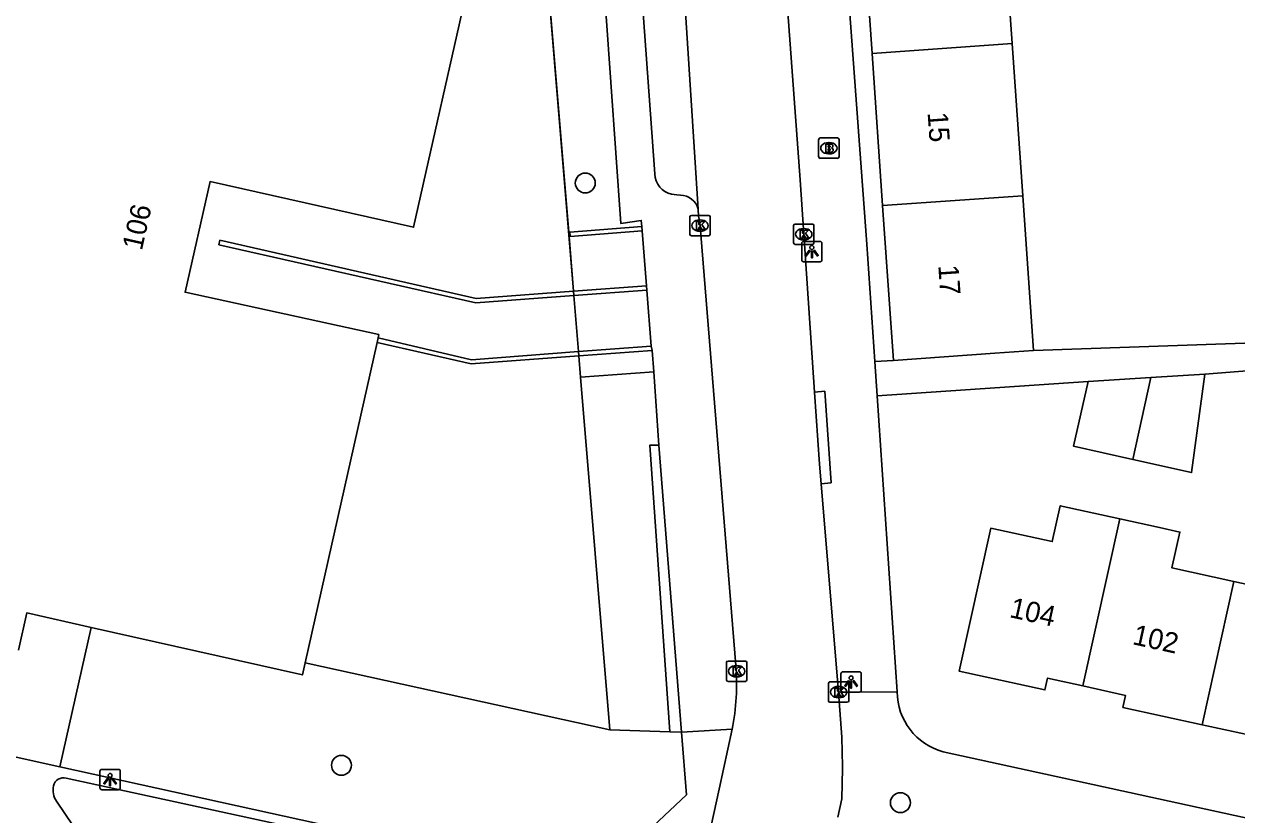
# Model space of a CAD drawing. Extents: x 162172 to 163187, y 382874 to 383684.
# Drawn here: x 162685.5 to 162745.1, y 383167.1 to 383206 of the extents above; entities that cross this region are included whole.
import ezdxf

# ---------------------------------------------------------------- set-up
doc = ezdxf.new("R2010")
doc.units = 0
for name, color, linetype in [('IMGEO_Berm_groen', 7, 'Continuous'), ('IMGEO_Boom', 7, 'Continuous'), ('IMGEO_Brandkraan', 7, 'Continuous'), ('IMGEO_Groenvoorziening', 7, 'Continuous'), ('IMGEO_Haag', 7, 'Continuous'), ('IMGEO_Hek', 7, 'Continuous'), ('IMGEO_Kolk', 7, 'Continuous'), ('IMGEO_Lichtpunt', 7, 'Continuous'), ('IMGEO_Muur', 7, 'Continuous'), ('IMGEO_Pand', 7, 'Continuous'), ('IMGEO_Pand_nummerreeks', 7, 'Continuous'), ('IMGEO_Rijbaan_lokaal_open', 7, 'Continuous'), ('IMGEO_Voetpad_open', 7, 'Continuous')]:
    doc.layers.add(name, color=color, linetype=linetype)

msp = doc.modelspace()

# ---------------------------------------------------------------- linework, layer by layer
at = {"layer": 'IMGEO_Berm_groen'}
for points in [[(162712.883, 383188.659), (162714.318, 383171.307)], [(162716.729, 383185.316), (162716.279, 383185.309), (162717.264, 383171.207)]]:
    msp.add_lwpolyline(points, dxfattribs=at)
at = {"layer": 'IMGEO_Boom'}
for centre in [(162713.11, 383198.203), (162701.128, 383169.567), (162728.595, 383167.73)]:
    msp.add_circle(centre, 0.489, dxfattribs=at)
at = {"layer": 'IMGEO_Brandkraan'}
for p, q in [((162724.653, 383200.417), (162725.505, 383200.417)), ((162724.578, 383199.491), (162724.578, 383200.343)), ((162725.066, 383200.197), (162725.091, 383200.197)), ((162725.579, 383200.343), (162725.579, 383199.491)), ((162725.505, 383199.417), (162724.653, 383199.417)), ((162725.089, 383199.637), (162725.064, 383199.637))]:
    msp.add_line(p, q, dxfattribs=at)
for points in [[(162724.653, 383200.417), (162725.505, 383200.417)], [(162724.578, 383199.491), (162724.578, 383200.343)], [(162724.926, 383200.117), (162724.926, 383199.717), (162725.139, 383199.717)], [(162725.157, 383200.117), (162724.926, 383200.117)], [(162725.105, 383200.036), (162725.051, 383200.036), (162725.051, 383199.96)], [(162725.051, 383199.96), (162725.104, 383199.96)], [(162725.113, 383199.884), (162725.051, 383199.884), (162725.051, 383199.803)], [(162725.051, 383199.803), (162725.113, 383199.803)], [(162725.579, 383200.343), (162725.579, 383199.491)], [(162725.505, 383199.417), (162724.653, 383199.417)]]:
    msp.add_lwpolyline(points, dxfattribs=at)
for centre, radius, start, end in [((162724.655, 383200.341), 0.0765, 91.55205, 178.44795), ((162724.655, 383200.341), 0.0765, 91.55205, 178.44795), ((162725.503, 383200.341), 0.0765, 1.55205, 88.44795), ((162725.503, 383200.341), 0.0765, 1.55205, 88.44795), ((162725.106, 383199.998), 0.0379, 267.82845, 90.93552), ((162725.114, 383199.843), 0.0404, 269.87594, 90.50774), ((162725.161, 383199.972), 0.145, 59.4692, 91.53667), ((162725.186, 383200.019), 0.0922, 285.51372, 58.15012), ((162725.191, 383199.827), 0.105, 301.31148, 78.98903), ((162724.655, 383199.493), 0.0765, 181.55205, 268.44795), ((162724.655, 383199.493), 0.0765, 181.55205, 268.44795), ((162725.145, 383199.968), 0.251, 268.66757, 293.53466), ((162725.503, 383199.493), 0.0765, 271.55205, 358.44795), ((162725.503, 383199.493), 0.0765, 271.55205, 358.44795)]:
    msp.add_arc(centre, radius, start, end, dxfattribs=at)
for centre, major_axis, ratio, start_param, end_param in [((162725.065, 383199.917), (-0.387, 0.002), 0.722429, 4.712389, 7.853982), ((162725.09, 383199.917), (-0.39, 0.002), 0.717154, 1.570796, 4.712389)]:
    msp.add_ellipse(centre, major_axis=major_axis, ratio=ratio, start_param=start_param, end_param=end_param, dxfattribs=at)
at = {"layer": 'IMGEO_Groenvoorziening'}
msp.add_lwpolyline([(162712.311, 383195.573), (162709.753, 383226.486), (162692.642, 383246.796), (162622.24, 383184.334), (162683.702, 383170.501), (162683.655, 383170.289)], dxfattribs=at)
at = {"layer": 'IMGEO_Haag'}
for points in [[(162687.285, 383169.49), (162688.833, 383176.346)], [(162714.318, 383171.307), (162699.343, 383174.603)], [(162717.264, 383171.207), (162714.318, 383171.307)], [(162717.838, 383171.191), (162717.264, 383171.207)]]:
    msp.add_lwpolyline(points, dxfattribs=at)
at = {"layer": 'IMGEO_Hek'}
for points in [[(162683.702, 383170.501), (162622.24, 383184.334), (162692.642, 383246.796), (162709.753, 383226.486), (162712.533, 383192.884)], [(162712.55, 383192.673), (162712.779, 383189.911)], [(162712.796, 383189.705), (162712.883, 383188.659), (162714.318, 383171.307)], [(162699.343, 383174.603), (162714.318, 383171.307)]]:
    msp.add_lwpolyline(points, dxfattribs=at)
at = {"layer": 'IMGEO_Kolk'}
for p, q in [((162718.249, 383195.685), (162718.249, 383196.537)), ((162718.324, 383196.611), (162719.176, 383196.611)), ((162718.737, 383196.391), (162718.762, 383196.391)), ((162719.25, 383196.537), (162719.25, 383195.685)), ((162719.176, 383195.611), (162718.324, 383195.611)), ((162718.76, 383195.831), (162718.735, 383195.831)), ((162723.347, 383195.26), (162723.347, 383196.112)), ((162723.422, 383196.186), (162724.274, 383196.186)), ((162723.835, 383195.966), (162723.86, 383195.966)), ((162724.348, 383196.112), (162724.348, 383195.26)), ((162724.274, 383195.186), (162723.422, 383195.186)), ((162723.858, 383195.406), (162723.833, 383195.406)), ((162720.048, 383173.769), (162720.048, 383174.621)), ((162720.123, 383174.695), (162720.975, 383174.695)), ((162720.536, 383174.475), (162720.561, 383174.475)), ((162721.049, 383174.621), (162721.049, 383173.769)), ((162720.975, 383173.695), (162720.123, 383173.695)), ((162720.559, 383173.915), (162720.534, 383173.915)), ((162725.057, 383172.741), (162725.057, 383173.593)), ((162725.132, 383173.667), (162725.984, 383173.667)), ((162726.058, 383173.593), (162726.058, 383172.741)), ((162725.545, 383173.447), (162725.57, 383173.447)), ((162725.984, 383172.667), (162725.132, 383172.667)), ((162725.568, 383172.887), (162725.543, 383172.887))]:
    msp.add_line(p, q, dxfattribs=at)
for points in [[(162718.249, 383195.685), (162718.249, 383196.537)], [(162718.324, 383196.611), (162719.176, 383196.611)], [(162718.57, 383196.311), (162718.693, 383196.311), (162718.693, 383196.16), (162718.823, 383196.311), (162718.987, 383196.311), (162718.841, 383196.16), (162718.994, 383195.911), (162718.842, 383195.911), (162718.757, 383196.075), (162718.693, 383196.008), (162718.693, 383195.911), (162718.57, 383195.911), (162718.57, 383196.311)], [(162719.25, 383196.537), (162719.25, 383195.685)], [(162719.176, 383195.611), (162718.324, 383195.611)], [(162723.347, 383195.26), (162723.347, 383196.112)], [(162723.422, 383196.186), (162724.274, 383196.186)], [(162723.668, 383195.886), (162723.791, 383195.886), (162723.791, 383195.735), (162723.921, 383195.886), (162724.085, 383195.886), (162723.939, 383195.735), (162724.092, 383195.486), (162723.94, 383195.486), (162723.855, 383195.65), (162723.791, 383195.583), (162723.791, 383195.486), (162723.668, 383195.486), (162723.668, 383195.886)], [(162724.348, 383196.112), (162724.348, 383195.26)], [(162724.274, 383195.186), (162723.422, 383195.186)], [(162720.048, 383173.769), (162720.048, 383174.621)], [(162720.123, 383174.695), (162720.975, 383174.695)], [(162720.369, 383174.395), (162720.492, 383174.395), (162720.492, 383174.244), (162720.622, 383174.395), (162720.786, 383174.395), (162720.64, 383174.244), (162720.793, 383173.995), (162720.641, 383173.995), (162720.556, 383174.159), (162720.492, 383174.092), (162720.492, 383173.995), (162720.369, 383173.995), (162720.369, 383174.395)], [(162721.049, 383174.621), (162721.049, 383173.769)], [(162720.975, 383173.695), (162720.123, 383173.695)], [(162725.057, 383172.741), (162725.057, 383173.593)], [(162725.132, 383173.667), (162725.984, 383173.667)], [(162726.058, 383173.593), (162726.058, 383172.741)], [(162725.378, 383173.367), (162725.501, 383173.367), (162725.501, 383173.216), (162725.631, 383173.367), (162725.795, 383173.367), (162725.649, 383173.216), (162725.802, 383172.967), (162725.65, 383172.967), (162725.565, 383173.131), (162725.501, 383173.064), (162725.501, 383172.967), (162725.378, 383172.967), (162725.378, 383173.367)], [(162725.984, 383172.667), (162725.132, 383172.667)]]:
    msp.add_lwpolyline(points, dxfattribs=at)
for centre, start, end in [((162718.326, 383196.535), 91.55205, 178.44795), ((162718.326, 383196.535), 91.55205, 178.44795), ((162719.174, 383196.535), 1.55205, 88.44795), ((162719.174, 383196.535), 1.55205, 88.44795), ((162718.326, 383195.687), 181.55205, 268.44795), ((162718.326, 383195.687), 181.55205, 268.44795), ((162719.174, 383195.687), 271.55205, 358.44795), ((162719.174, 383195.687), 271.55205, 358.44795), ((162723.424, 383196.11), 91.55205, 178.44795), ((162723.424, 383196.11), 91.55205, 178.44795), ((162724.272, 383196.11), 1.55205, 88.44795), ((162724.272, 383196.11), 1.55205, 88.44795), ((162723.424, 383195.262), 181.55205, 268.44795), ((162723.424, 383195.262), 181.55205, 268.44795), ((162724.272, 383195.262), 271.55205, 358.44795), ((162724.272, 383195.262), 271.55205, 358.44795), ((162720.125, 383174.619), 91.55205, 178.44795), ((162720.125, 383174.619), 91.55205, 178.44795), ((162720.973, 383174.619), 1.55205, 88.44795), ((162720.973, 383174.619), 1.55205, 88.44795), ((162720.125, 383173.771), 181.55205, 268.44795), ((162720.125, 383173.771), 181.55205, 268.44795), ((162720.973, 383173.771), 271.55205, 358.44795), ((162720.973, 383173.771), 271.55205, 358.44795), ((162725.134, 383173.591), 91.55205, 178.44795), ((162725.134, 383173.591), 91.55205, 178.44795), ((162725.982, 383173.591), 1.55205, 88.44795), ((162725.982, 383173.591), 1.55205, 88.44795), ((162725.134, 383172.743), 181.55205, 268.44795), ((162725.134, 383172.743), 181.55205, 268.44795), ((162725.982, 383172.743), 271.55205, 358.44795), ((162725.982, 383172.743), 271.55205, 358.44795)]:
    msp.add_arc(centre, 0.0765, start, end, dxfattribs=at)
for centre, major_axis, ratio, start_param, end_param in [((162718.736, 383196.111), (-0.387, 0.002), 0.722429, 4.712389, 7.853982), ((162718.761, 383196.111), (-0.39, 0.002), 0.717154, 1.570796, 4.712389), ((162723.834, 383195.686), (-0.387, 0.002), 0.722429, 4.712389, 7.853982), ((162723.859, 383195.686), (-0.39, 0.002), 0.717154, 1.570796, 4.712389), ((162720.535, 383174.195), (-0.387, 0.002), 0.722429, 4.712389, 7.853982), ((162720.56, 383174.195), (-0.39, 0.002), 0.717154, 1.570796, 4.712389), ((162725.544, 383173.167), (-0.387, 0.002), 0.722429, 4.712389, 7.853982), ((162725.569, 383173.167), (-0.39, 0.002), 0.717154, 1.570796, 4.712389)]:
    msp.add_ellipse(centre, major_axis=major_axis, ratio=ratio, start_param=start_param, end_param=end_param, dxfattribs=at)
at = {"layer": 'IMGEO_Lichtpunt'}
for p, q in [((162723.744, 383195.233), (162723.744, 383194.426)), ((162723.744, 383195.233), (162723.744, 383194.426)), ((162724.646, 383195.328), (162723.838, 383195.328)), ((162724.646, 383195.328), (162723.838, 383195.328)), ((162724.74, 383194.426), (162724.74, 383195.233)), ((162724.74, 383194.426), (162724.74, 383195.233)), ((162723.838, 383194.332), (162724.646, 383194.332)), ((162723.838, 383194.332), (162724.646, 383194.332)), ((162726.576, 383174.164), (162725.768, 383174.164)), ((162726.576, 383174.164), (162725.768, 383174.164)), ((162725.674, 383174.069), (162725.674, 383173.262)), ((162725.674, 383174.069), (162725.674, 383173.262)), ((162726.67, 383173.262), (162726.67, 383174.069)), ((162726.67, 383173.262), (162726.67, 383174.069)), ((162725.768, 383173.168), (162726.576, 383173.168)), ((162725.768, 383173.168), (162726.576, 383173.168)), ((162689.263, 383169.27), (162689.263, 383168.463)), ((162689.263, 383169.27), (162689.263, 383168.463)), ((162690.165, 383169.365), (162689.357, 383169.365)), ((162690.165, 383169.365), (162689.357, 383169.365)), ((162690.259, 383168.463), (162690.259, 383169.27)), ((162690.259, 383168.463), (162690.259, 383169.27)), ((162689.357, 383168.369), (162690.165, 383168.369)), ((162689.357, 383168.369), (162690.165, 383168.369))]:
    msp.add_line(p, q, dxfattribs=at)
for points in [[(162724.118, 383194.897), (162724.157, 383194.869), (162723.969, 383194.607), (162723.931, 383194.634), (162724.118, 383194.897)], [(162724.22, 383194.849), (162724.267, 383194.849), (162724.267, 383194.527), (162724.22, 383194.527), (162724.22, 383194.849)], [(162724.33, 383194.869), (162724.368, 383194.896), (162724.555, 383194.634), (162724.516, 383194.606), (162724.33, 383194.869)], [(162726.048, 383173.733), (162726.087, 383173.705), (162725.899, 383173.443), (162725.861, 383173.47), (162726.048, 383173.733)], [(162726.15, 383173.685), (162726.197, 383173.685), (162726.197, 383173.363), (162726.15, 383173.363), (162726.15, 383173.685)], [(162726.26, 383173.705), (162726.298, 383173.732), (162726.485, 383173.47), (162726.446, 383173.442), (162726.26, 383173.705)], [(162689.637, 383168.934), (162689.676, 383168.906), (162689.488, 383168.644), (162689.45, 383168.671), (162689.637, 383168.934)], [(162689.739, 383168.886), (162689.786, 383168.886), (162689.786, 383168.564), (162689.739, 383168.564), (162689.739, 383168.886)], [(162689.849, 383168.906), (162689.887, 383168.933), (162690.074, 383168.671), (162690.035, 383168.643), (162689.849, 383168.906)]]:
    msp.add_lwpolyline(points, dxfattribs=at)
for centre in [(162724.243, 383195.031), (162726.173, 383173.867), (162689.762, 383169.068)]:
    msp.add_circle(centre, 0.0994, dxfattribs=at)
for centre, start, end in [((162723.838, 383195.233), 90, 180), ((162723.838, 383195.233), 90, 180), ((162724.646, 383195.233), 0, 90), ((162724.646, 383195.233), 0, 90), ((162723.838, 383194.426), 180, 270), ((162723.838, 383194.426), 180, 270), ((162724.646, 383194.426), 270, 0), ((162724.646, 383194.426), 270, 360), ((162725.768, 383174.069), 90, 180), ((162725.768, 383174.069), 90, 180), ((162726.576, 383174.069), 0, 90), ((162726.576, 383174.069), 0, 90), ((162725.768, 383173.262), 180, 270), ((162725.768, 383173.262), 180, 270), ((162726.576, 383173.262), 270, 0), ((162726.576, 383173.262), 270, 360), ((162689.357, 383169.27), 90, 180), ((162689.357, 383169.27), 90, 180), ((162690.165, 383169.27), 0, 90), ((162690.165, 383169.27), 0, 90), ((162689.357, 383168.463), 180, 270), ((162689.357, 383168.463), 180, 270), ((162690.165, 383168.463), 270, 0), ((162690.165, 383168.463), 270, 360)]:
    msp.add_arc(centre, 0.0946, start, end, dxfattribs=at)
at = {"layer": 'IMGEO_Muur'}
for points in [[(162712.365, 383195.577), (162712.354, 383195.785), (162715.885, 383196.064)], [(162715.902, 383195.847), (162712.365, 383195.577)], [(162715.885, 383196.064), (162715.902, 383195.847)], [(162712.55, 383192.673), (162707.728, 383192.311), (162695.111, 383195.165), (162695.161, 383195.389), (162707.748, 383192.524), (162712.533, 383192.884)], [(162712.533, 383192.884), (162716.113, 383193.154)], [(162712.533, 383192.884), (162712.55, 383192.673)], [(162716.13, 383192.941), (162712.55, 383192.673)], [(162716.113, 383193.154), (162716.13, 383192.941)], [(162712.796, 383189.705), (162707.504, 383189.315), (162702.876, 383190.365)], [(162702.926, 383190.59), (162707.515, 383189.513), (162712.779, 383189.911)], [(162712.779, 383189.911), (162716.347, 383190.18)], [(162712.779, 383189.911), (162712.796, 383189.705)], [(162716.396, 383189.971), (162712.796, 383189.705)], [(162716.347, 383190.18), (162716.396, 383189.971)]]:
    msp.add_lwpolyline(points, dxfattribs=at)
at = {"layer": 'IMGEO_Pand'}
for points in [[(162664.728, 383213.788), (162686.39, 383208.994), (162689.896, 383225.323), (162694.037, 383224.407), (162694.755, 383227.42), (162706.999, 383224.669), (162703.484, 383209.059), (162707.405, 383208.175), (162704.673, 383196.025), (162694.672, 383198.273), (162693.448, 383192.829), (162702.962, 383190.749), (162702.926, 383190.59)], [(162733.56, 383212.544), (162734.082, 383205.062)], [(162726.676, 383212.062), (162727.199, 383204.58)], [(162734.082, 383205.062), (162727.199, 383204.58)], [(162727.199, 383204.58), (162727.722, 383197.098)], [(162734.605, 383197.58), (162734.082, 383205.062)], [(162727.722, 383197.098), (162734.605, 383197.58)], [(162734.605, 383197.58), (162735.138, 383189.961)], [(162727.722, 383197.098), (162728.254, 383189.48)], [(162699.343, 383174.603), (162702.876, 383190.365)], [(162702.876, 383190.365), (162702.926, 383190.59)], [(162735.138, 383189.961), (162733.242, 383189.829), (162728.254, 383189.48)], [(162737.819, 383188.434), (162740.904, 383188.634)], [(162743.559, 383188.807), (162742.906, 383183.964), (162740.016, 383184.611)], [(162740.904, 383188.634), (162740.016, 383184.611)], [(162740.904, 383188.634), (162743.559, 383188.807)], [(162740.016, 383184.611), (162737.106, 383185.262), (162737.819, 383188.434)], [(162739.37, 383181.686), (162736.449, 383182.328), (162736.055, 383180.57), (162733.033, 383181.229), (162731.475, 383174.203), (162735.696, 383173.272), (162735.826, 383173.858), (162737.556, 383173.471)], [(162737.556, 383173.471), (162739.37, 383181.686)], [(162739.37, 383181.686), (162741.333, 383181.255), (162742.329, 383181.036), (162741.936, 383179.278), (162744.972, 383178.611)], [(162744.972, 383178.611), (162748.06, 383177.932), (162748.454, 383179.69), (162751.349, 383179.054)], [(162744.972, 383178.611), (162743.416, 383171.565)], [(162688.833, 383176.346), (162685.666, 383177.059), (162685.258, 383175.234)], [(162699.343, 383174.603), (162699.21, 383174.01), (162688.833, 383176.346)], [(162743.416, 383171.565), (162739.53, 383172.414), (162739.658, 383173), (162737.556, 383173.471)], [(162749.536, 383170.842), (162747.817, 383171.218), (162747.689, 383170.632), (162743.416, 383171.565)]]:
    msp.add_lwpolyline(points, dxfattribs=at)
at = {"layer": 'IMGEO_Rijbaan_lokaal_open'}
for points in [[(162716.618, 383222.588), (162717.135, 383219.11), (162717.258, 383217.338), (162717.931, 383208.143), (162718.659, 383196.919)], [(162721.935, 383221.945), (162723.663, 383198.352), (162724.379, 383187.917)], [(162720.508, 383174.468), (162718.735, 383196.282), (162718.681, 383196.574), (162718.659, 383196.919)], [(162724.694, 383183.415), (162724.622, 383184.384), (162724.379, 383187.917)], [(162724.694, 383183.415), (162725.556, 383173.167)], [(162725.556, 383173.167), (162725.711, 383170.959), (162725.756, 383169.512), (162725.753, 383169.405), (162725.709, 383167.926), (162725.521, 383167.025)], [(162717.621, 383158.967), (162719.685, 383168.388), (162720.332, 383171.339)]]:
    msp.add_lwpolyline(points, dxfattribs=at)
msp.add_arc((162709.145, 383173.538), 11.401, 348.88097, 4.68027, dxfattribs=at)
at = {"layer": 'IMGEO_Voetpad_open'}
for points in [[(162727.343, 383189.418), (162726.951, 383195.201), (162724.683, 383225.868), (162724.508, 383227.08), (162721.894, 383233.691), (162707.542, 383250), (162702.201, 383256.07)], [(162716.525, 383198.649), (162714.847, 383221.932)], [(162713.132, 383220.561), (162714.85, 383196.217), (162715.861, 383196.364), (162715.885, 383196.064)], [(162717.785, 383197.603), (162717.609, 383197.615), (162717.349, 383197.648)], [(162715.902, 383195.847), (162716.113, 383193.154)], [(162712.365, 383195.577), (162712.311, 383195.573)], [(162712.533, 383192.884), (162712.311, 383195.573)], [(162712.779, 383189.911), (162712.55, 383192.673)], [(162716.13, 383192.941), (162716.347, 383190.18)], [(162747.44, 383191.232), (162746.932, 383190.372), (162735.138, 383189.961)], [(162712.796, 383189.705), (162712.883, 383188.659)], [(162716.471, 383188.924), (162716.396, 383189.971)], [(162728.254, 383189.48), (162727.343, 383189.418)], [(162727.457, 383187.732), (162727.343, 383189.418)], [(162743.559, 383188.807), (162747.483, 383189.117), (162750.559, 383188.678)], [(162712.883, 383188.659), (162716.471, 383188.924)], [(162716.729, 383185.316), (162716.471, 383188.924)], [(162724.379, 383187.917), (162724.877, 383187.961), (162725.192, 383183.459), (162724.694, 383183.415)], [(162727.457, 383187.732), (162737.819, 383188.434)], [(162728.442, 383173.18), (162727.457, 383187.732)], [(162717.838, 383171.191), (162716.729, 383185.316)], [(162728.442, 383173.18), (162725.556, 383173.167)], [(162687.285, 383169.49), (162713.429, 383163.736), (162718.079, 383168.119), (162717.838, 383171.191)], [(162717.838, 383171.191), (162720.332, 383171.339)], [(162683.655, 383170.289), (162687.285, 383169.49)], [(162772.85, 383161.022), (162770.835, 383161.462), (162730.7, 383170.234)], [(162687.599, 383168.929), (162711.063, 383163.831)], [(162688.798, 383165.324), (162687.123, 383167.797)]]:
    msp.add_lwpolyline(points, dxfattribs=at)
for centre, radius, start, end in [((162717.583, 383198.68), 1.059, 181.70188, 257.21896), ((162717.773, 383196.687), 0.916, 14.65948, 89.24644), ((162731.489, 383173.177), 3.047, 179.94407, 254.99359), ((162687.455, 383168.473), 0.478, 72.44062, 169.01917), ((162687.984, 383168.348), 1.022, 167.78967, 212.60959)]:
    msp.add_arc(centre, radius, start, end, dxfattribs=at)

# ---------------------------------------------------------------- texts
at = {"layer": 'IMGEO_Pand_nummerreeks'}
for s, rotation, p in [('15', 273.9996, (162729.929, 383201.663)), ('106', 77.32638, (162691.319, 383194.847)), ('17', 273.9996, (162730.454, 383194.147)), ('104', 347.57466, (162733.912, 383176.86)), ('102', 347.57466, (162739.953, 383175.53))]:
    msp.add_text(s, height=1, rotation=rotation, dxfattribs=at).set_placement(p)

doc.saveas('drawing.dxf')
